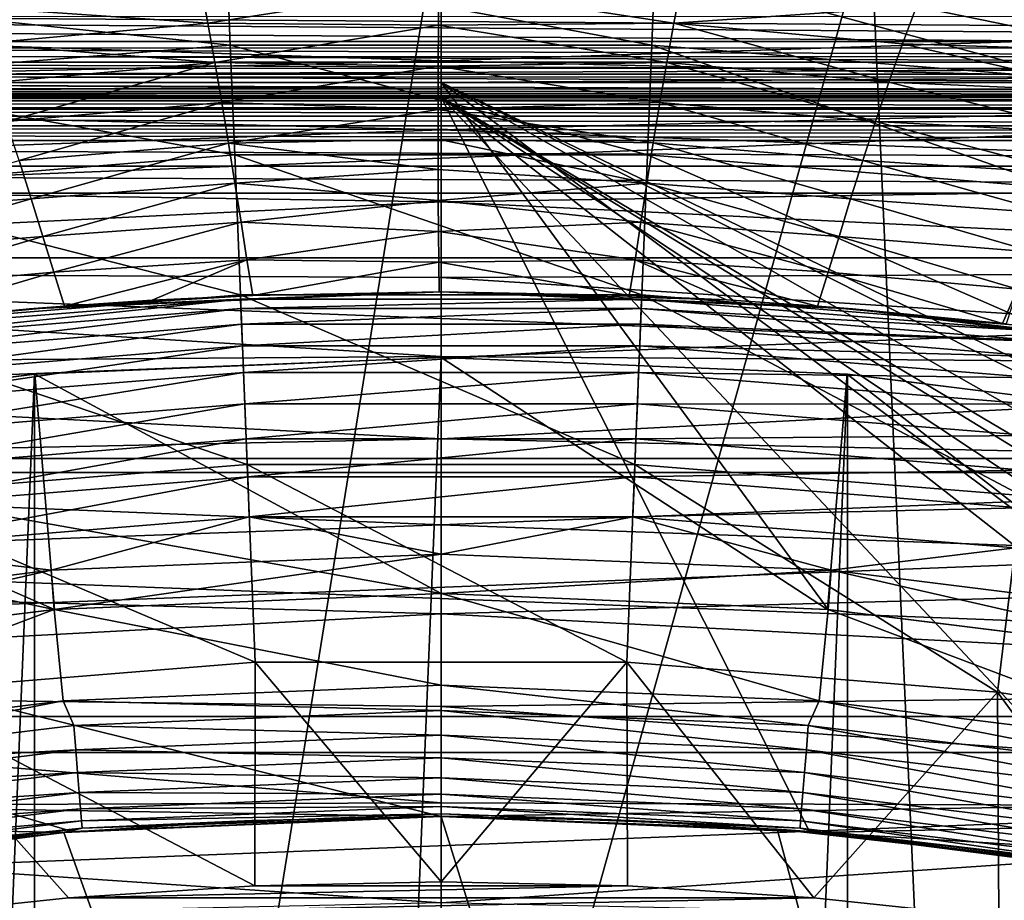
# Model space of a CAD drawing. Header units: metres. Extents: x -104 to 104, y -68 to 90.
# Tile 573 of 656: x -1.61 to 2.15, y 60.97 to 64.32. Entities that reach past the tile are written whole.
import ezdxf

# ---------------------------------------------------------------- set-up
doc = ezdxf.new("R2010")
doc.units = ezdxf.units.M
doc.layers.add('solid_FIT-BATH-153_SW0002', color=7, linetype='CONTINUOUS')

msp = doc.modelspace()

# ---------------------------------------------------------------- linework, layer by layer
at = {"layer": 'solid_FIT-BATH-153_SW0002'}
for points in [[(-2.257359, 50.785889, 69.796501), (0, 64.785889, 69.796501), (1.635596, 64.720512, 69.796501)], [(-2.257359, 50.785889, 69.796501), (-1.635596, 64.720512, 69.796501), (0, 64.785889, 69.796501)], [(-8.177424, 64.115921, 72.796501), (6.60119, 64.694809, 72.796501), (-6.600977, 64.694878, 72.796501)], [(-8.177424, 64.115921, 72.796501), (8.177627, 64.115837, 72.796501), (6.60119, 64.694809, 72.796501)], [(-2.257359, 50.785889, 69.796501), (1.635596, 64.720512, 69.796501), (2.257359, 50.785889, 69.796501)], [(2.257359, 50.785889, 69.796501), (1.635596, 64.720512, 69.796501), (3.258736, 64.525162, 69.796501)], [(-0.8158, 64.527611, 42.238136), (-2.441931, 64.396324, 42.238136), (-0.803678, 64.226738, 43.765839)], [(0.815623, 64.527618, 42.238136), (-0.8158, 64.527611, 42.238136), (0.803495, 64.226746, 43.765839)], [(-0.8158, 64.527611, 42.238136), (-0.803678, 64.226738, 43.765839), (0.803495, 64.226746, 43.765839)], [(0.815623, 64.527618, 42.238136), (0.803495, 64.226746, 43.765839), (2.405457, 64.097427, 43.765839)], [(2.441756, 64.396347, 42.238136), (0.815623, 64.527618, 42.238136), (2.405457, 64.097427, 43.765839)], [(-0.916108, 64.453178, 15.479861), (-0.88883, 64.3097, 15.791153), (-1.814317, 64.373672, 15.449546)], [(-0.008679, 64.448135, 15.625642), (-0.88883, 64.3097, 15.791153), (-0.916108, 64.453178, 15.479861)], [(-0.008679, 64.448135, 15.625642), (-0.010332, 64.302269, 15.935109), (-0.88883, 64.3097, 15.791153)], [(0.887747, 64.309875, 15.790996), (-0.010332, 64.302269, 15.935109), (-0.008679, 64.448135, 15.625642)], [(0.887747, 64.309875, 15.790996), (-0.008679, 64.448135, 15.625642), (0.914991, 64.453339, 15.479716)], [(0.887747, 64.309875, 15.790996), (0.914991, 64.453339, 15.479716), (1.813315, 64.373795, 15.449553)], [(-10.976793, 64.393181, 8.345757), (-10.976794, 64.239769, 8.308927), (10.978246, 64.239754, 8.308709)], [(-10.976793, 64.393181, 8.345757), (10.978246, 64.239754, 8.308709), (10.978247, 64.393227, 8.345576)], [(-5.332664, 64.344894, -21.909096), (0, 64.415512, -21.900635), (0, 64.166389, -21.980776)], [(-2.441931, 64.396324, 42.238136), (-2.405639, 64.097412, 43.765839), (-0.803678, 64.226738, 43.765839)], [(0, 64.166389, -21.980776), (0, 64.415512, -21.900635), (5.333533, 64.344887, -21.909094)], [(11.037745, 64.215286, 1.284117), (-11.037715, 64.215981, 1.28398), (-11.037706, 64.369904, 1.246846)], [(11.03771, 64.369339, 1.246873), (11.037745, 64.215286, 1.284117), (-11.037706, 64.369904, 1.246846)], [(-0.88883, 64.3097, 15.791153), (-1.760756, 64.231087, 15.752995), (-1.814317, 64.373672, 15.449546)], [(0.887747, 64.309875, 15.790996), (1.813315, 64.373795, 15.449553), (1.759785, 64.231209, 15.753007)], [(1.759785, 64.231209, 15.753007), (1.813315, 64.373795, 15.449553), (2.646739, 64.203125, 15.546962)], [(1.813315, 64.373795, 15.449553), (2.733684, 64.354385, 15.231248), (2.646739, 64.203125, 15.546962)], [(-11.032995, 64.334984, -4.654851), (-11.033005, 64.182518, -4.691236), (11.03304, 64.181854, -4.691393)], [(-11.032995, 64.334984, -4.654851), (11.03304, 64.181854, -4.691393), (11.033002, 64.334267, -4.65492)], [(-5.332664, 64.037788, -22.00235), (-5.332664, 64.344894, -21.909096), (0, 64.166389, -21.980776)], [(0, 64.166389, -21.980776), (5.333533, 64.344887, -21.909094), (5.333454, 64.037773, -22.002348)], [(-0.88883, 64.3097, 15.791153), (-0.861987, 64.160263, 16.10125), (-1.760756, 64.231087, 15.752995)], [(-0.010332, 64.302269, 15.935109), (-0.861987, 64.160263, 16.10125), (-0.88883, 64.3097, 15.791153)], [(-0.010332, 64.302269, 15.935109), (-0.011332, 64.145615, 16.252737), (-0.861987, 64.160263, 16.10125)], [(0.860938, 64.160446, 16.101078), (-0.011332, 64.145615, 16.252737), (-0.010332, 64.302269, 15.935109)], [(0.860938, 64.160446, 16.101078), (-0.010332, 64.302269, 15.935109), (0.887747, 64.309875, 15.790996)], [(0.860938, 64.160446, 16.101078), (0.887747, 64.309875, 15.790996), (1.707561, 64.084511, 16.055967)], [(0.887747, 64.309875, 15.790996), (1.759785, 64.231209, 15.753007), (1.707561, 64.084511, 16.055967)], [(-10.976794, 64.239769, 8.308927), (-10.976795, 64.161942, 8.299744), (10.978245, 64.16188, 8.299514)], [(-10.976794, 64.239769, 8.308927), (10.978245, 64.16188, 8.299514), (10.978246, 64.239754, 8.308709)], [(11.037766, 64.137054, 1.293429), (-11.037719, 64.137924, 1.293246), (-11.037715, 64.215981, 1.28398)], [(11.037745, 64.215286, 1.284117), (11.037766, 64.137054, 1.293429), (-11.037715, 64.215981, 1.28398)], [(-0.803678, 64.226738, 43.765839), (-2.405639, 64.097412, 43.765839), (-0.786801, 63.808029, 45.265484)], [(-0.861987, 64.160263, 16.10125), (-1.708502, 64.084389, 16.055956), (-1.760756, 64.231087, 15.752995)], [(0.803495, 64.226746, 43.765839), (-0.803678, 64.226738, 43.765839), (0.786625, 63.808037, 45.265484)], [(-0.803678, 64.226738, 43.765839), (-0.786801, 63.808029, 45.265484), (0.786625, 63.808037, 45.265484)], [(0.803495, 64.226746, 43.765839), (0.786625, 63.808037, 45.265484), (2.35495, 63.681435, 45.265484)], [(2.405457, 64.097427, 43.765839), (0.803495, 64.226746, 43.765839), (2.35495, 63.681435, 45.265484)], [(1.707561, 64.084511, 16.055967), (1.759785, 64.231209, 15.753007), (2.562522, 64.048409, 15.863094)], [(1.759785, 64.231209, 15.753007), (2.646739, 64.203125, 15.546962), (2.562522, 64.048409, 15.863094)], [(-11.033005, 64.182518, -4.691236), (-11.03301, 64.105179, -4.700315), (11.033063, 64.10453, -4.70052)], [(-11.033005, 64.182518, -4.691236), (11.033063, 64.10453, -4.70052), (11.03304, 64.181854, -4.691393)], [(-10.976795, 64.161942, 8.299744), (-10.976818, 64.083908, 8.296501), (10.978245, 64.16188, 8.299514)], [(10.978245, 64.16188, 8.299514), (-10.976818, 64.083908, 8.296501), (0.000727, 64.083694, 8.296501)], [(-5.332664, 64.037788, -22.00235), (0, 64.166389, -21.980776), (0, 63.903728, -22.052151)], [(0, 63.903728, -22.052151), (0, 64.166389, -21.980776), (5.333454, 64.037773, -22.002348)], [(0.000727, 64.083694, 8.296501), (10.978271, 64.083855, 8.296501), (10.978245, 64.16188, 8.299514)], [(-11.037719, 64.137924, 1.293246), (0.000001, 64.059151, 1.296502), (-11.037795, 64.059425, 1.296502)], [(-11.037719, 64.137924, 1.293246), (11.037789, 64.058884, 1.296502), (0.000001, 64.059151, 1.296502)], [(11.037766, 64.137054, 1.293429), (11.037789, 64.058884, 1.296502), (-11.037719, 64.137924, 1.293246)], [(-0.861987, 64.160263, 16.10125), (-1.657857, 63.935608, 16.358994), (-1.708502, 64.084389, 16.055956)], [(-0.861987, 64.160263, 16.10125), (-0.83577, 64.007263, 16.410706), (-1.657857, 63.935608, 16.358994)], [(-0.011332, 64.145615, 16.252737), (-0.83577, 64.007263, 16.410706), (-0.861987, 64.160263, 16.10125)], [(-0.011332, 64.145615, 16.252737), (-0.011631, 63.981316, 16.57745), (-0.83577, 64.007263, 16.410706)], [(0.834753, 64.007462, 16.410519), (-0.011631, 63.981316, 16.57745), (-0.011332, 64.145615, 16.252737)], [(0.834753, 64.007462, 16.410519), (-0.011332, 64.145615, 16.252737), (0.860938, 64.160446, 16.101078)], [(0.834753, 64.007462, 16.410519), (0.860938, 64.160446, 16.101078), (1.656944, 63.93573, 16.359009)], [(0.860938, 64.160446, 16.101078), (1.707561, 64.084511, 16.055967), (1.656944, 63.93573, 16.359009)], [(-11.03301, 64.105179, -4.700315), (-11.033093, 64.027672, -4.703498), (0, 64.027351, -4.703498)], [(0, 64.027351, -4.703498), (11.033089, 64.027031, -4.703498), (-11.03301, 64.105179, -4.700315)], [(-11.03301, 64.105179, -4.700315), (11.033089, 64.027031, -4.703498), (11.033063, 64.10453, -4.70052)], [(-9.703599, 63.415478, 72.796501), (8.177627, 64.115837, 72.796501), (-8.177424, 64.115921, 72.796501)], [(-9.703599, 63.415478, 72.796501), (9.703791, 63.415382, 72.796501), (8.177627, 64.115837, 72.796501)], [(-2.405639, 64.097412, 43.765839), (-2.355125, 63.681416, 45.265484), (-0.786801, 63.808029, 45.265484)], [(-11.689795, 64.034653, 1.296502), (-11.611694, 64.049644, 1.296502), (11.689795, 64.034653, 1.296502)], [(0.000001, 64.059151, 1.296502), (11.611693, 64.049644, 1.296502), (-11.611694, 64.049644, 1.296502)], [(-11.611694, 64.049644, 1.296502), (-11.551577, 64.057297, 1.296502), (0.000001, 64.059151, 1.296502)], [(-11.611694, 64.049644, 1.296502), (11.611693, 64.049644, 1.296502), (11.689795, 64.034653, 1.296502)], [(-11.037795, 64.059425, 1.296502), (0.000001, 64.059151, 1.296502), (-11.551577, 64.057297, 1.296502)], [(0, 62.135887, 8.296501), (0.000727, 64.083694, 8.296501), (-10.976818, 64.083908, 8.296501)], [(-1.475558, 62.074753, 8.296501), (0, 62.135887, 8.296501), (-10.976818, 64.083908, 8.296501)], [(-2.937748, 61.892403, 8.296501), (-1.475558, 62.074753, 8.296501), (-10.976818, 64.083908, 8.296501)], [(0, 62.135887, 8.296501), (1.475564, 62.074753, 8.296501), (0.000727, 64.083694, 8.296501)], [(0.000001, 64.059151, 1.296502), (11.551576, 64.057297, 1.296502), (11.611693, 64.049644, 1.296502)], [(11.551576, 64.057297, 1.296502), (0.000001, 64.059151, 1.296502), (11.037789, 64.058884, 1.296502)], [(7.170177, 60.632389, 8.296501), (10.978271, 64.083855, 8.296501), (0.000727, 64.083694, 8.296501)], [(5.796449, 61.168476, 8.296501), (7.170177, 60.632389, 8.296501), (0.000727, 64.083694, 8.296501)], [(4.381793, 61.58971, 8.296501), (5.796449, 61.168476, 8.296501), (0.000727, 64.083694, 8.296501)], [(2.937759, 61.892403, 8.296501), (4.381793, 61.58971, 8.296501), (0.000727, 64.083694, 8.296501)], [(1.475564, 62.074753, 8.296501), (2.937759, 61.892403, 8.296501), (0.000727, 64.083694, 8.296501)], [(1.656944, 63.93573, 16.359009), (1.707561, 64.084511, 16.055967), (2.481504, 63.892338, 16.180325)], [(1.707561, 64.084511, 16.055967), (2.562522, 64.048409, 15.863094), (2.481504, 63.892338, 16.180325)], [(-11.843823, 63.987686, 1.296502), (-11.76799, 64.013626, 1.296502), (11.843822, 63.987686, 1.296502)], [(-11.76799, 64.013626, 1.296502), (-11.712689, 64.029106, 1.296502), (11.767989, 64.013626, 1.296502)], [(-11.76799, 64.013626, 1.296502), (11.767989, 64.013626, 1.296502), (11.843822, 63.987686, 1.296502)], [(-11.712689, 64.029106, 1.296502), (-11.689795, 64.034653, 1.296502), (11.712689, 64.029106, 1.296502)], [(-11.712689, 64.029106, 1.296502), (11.712689, 64.029106, 1.296502), (11.767989, 64.013626, 1.296502)], [(-11.689795, 64.034653, 1.296502), (11.689795, 64.034653, 1.296502), (11.712689, 64.029106, 1.296502)], [(-11.033093, 64.027672, -4.703498), (-1.404878, 61.227699, -4.703498), (0, 61.285889, -4.703498)], [(0, 64.027351, -4.703498), (-11.033093, 64.027672, -4.703498), (0, 61.285889, -4.703498)], [(-11.033093, 64.027672, -4.703498), (-2.797163, 61.054115, -4.703498), (-1.404878, 61.227699, -4.703498)], [(-5.332664, 63.711903, -22.082918), (-5.332664, 64.037788, -22.00235), (0, 63.903728, -22.052151)], [(0, 63.903728, -22.052151), (5.333454, 64.037773, -22.002348), (5.333375, 63.711891, -22.082916)], [(0, 64.027351, -4.703498), (8.088888, 59.238121, -4.703498), (11.033089, 64.027031, -4.703498)], [(0, 64.027351, -4.703498), (6.827105, 59.854702, -4.703498), (8.088888, 59.238121, -4.703498)], [(0, 64.027351, -4.703498), (5.519039, 60.365028, -4.703498), (6.827105, 59.854702, -4.703498)], [(0, 64.027351, -4.703498), (4.172027, 60.765999, -4.703498), (5.519039, 60.365028, -4.703498)], [(0, 64.027351, -4.703498), (2.797179, 61.054111, -4.703498), (4.172027, 60.765999, -4.703498)], [(0, 64.027351, -4.703498), (1.404888, 61.227699, -4.703498), (2.797179, 61.054111, -4.703498)], [(0, 64.027351, -4.703498), (0, 61.285889, -4.703498), (1.404888, 61.227699, -4.703498)], [(-11.917938, 63.955936, 1.296502), (-11.857701, 63.982265, 1.296502), (11.917937, 63.955936, 1.296502)], [(-11.857701, 63.982265, 1.296502), (-11.843823, 63.987686, 1.296502), (11.8577, 63.982269, 1.296502)], [(-11.857701, 63.982265, 1.296502), (11.8577, 63.982269, 1.296502), (11.917937, 63.955936, 1.296502)], [(-11.843823, 63.987686, 1.296502), (11.843822, 63.987686, 1.296502), (11.8577, 63.982269, 1.296502)], [(-0.83577, 64.007263, 16.410706), (-1.609117, 63.786774, 16.662683), (-1.657857, 63.935608, 16.358994)], [(-0.83577, 64.007263, 16.410706), (-0.810367, 63.853092, 16.720072), (-1.609117, 63.786774, 16.662683)], [(-0.011631, 63.981316, 16.57745), (-0.810367, 63.853092, 16.720072), (-0.83577, 64.007263, 16.410706)], [(-0.011631, 63.981316, 16.57745), (-0.011523, 63.867985, 16.799995), (-0.810367, 63.853092, 16.720072)], [(0.80938, 63.853291, 16.71987), (-0.011631, 63.981316, 16.57745), (0.834753, 64.007462, 16.410519)], [(0.80938, 63.853291, 16.71987), (-0.011523, 63.867985, 16.799995), (-0.011631, 63.981316, 16.57745)], [(0.80938, 63.853291, 16.71987), (0.834753, 64.007462, 16.410519), (1.608231, 63.786892, 16.662697)], [(0.834753, 64.007462, 16.410519), (1.656944, 63.93573, 16.359009), (1.608231, 63.786892, 16.662697)], [(-11.987485, 63.919067, 1.296502), (-11.917938, 63.955936, 1.296502), (11.987484, 63.919067, 1.296502)], [(-11.917938, 63.955936, 1.296502), (11.917937, 63.955936, 1.296502), (11.987484, 63.919067, 1.296502)], [(-12.036322, 63.891548, 1.296502), (-11.987485, 63.919067, 1.296502), (12.036887, 63.89122, 1.296502)], [(-11.987485, 63.919067, 1.296502), (11.987484, 63.919067, 1.296502), (12.036887, 63.89122, 1.296502)], [(-5.332664, 63.711903, -22.082918), (0, 63.903728, -22.052151), (0, 63.628944, -22.114933)], [(0, 63.628944, -22.114933), (0, 63.903728, -22.052151), (5.333375, 63.711891, -22.082916)], [(1.608231, 63.786892, 16.662697), (1.656944, 63.93573, 16.359009), (2.404161, 63.737003, 16.499331)], [(1.656944, 63.93573, 16.359009), (2.481504, 63.892338, 16.180325), (2.404161, 63.737003, 16.499331)], [(-12.236362, 63.764492, 1.296502), (-12.085413, 63.862164, 1.296502), (12.236195, 63.764603, 1.296502)], [(-12.085413, 63.862164, 1.296502), (-12.036322, 63.891548, 1.296502), (12.08541, 63.862167, 1.296502)], [(-12.085413, 63.862164, 1.296502), (12.08541, 63.862167, 1.296502), (12.236195, 63.764603, 1.296502)], [(-12.036322, 63.891548, 1.296502), (12.036887, 63.89122, 1.296502), (12.08541, 63.862167, 1.296502)], [(-0.011523, 63.867985, 16.799995), (-0.011204, 63.751789, 17.029512), (-0.810367, 63.853092, 16.720072)], [(0.785005, 63.70034, 17.029682), (-0.011204, 63.751789, 17.029512), (-0.011523, 63.867985, 16.799995)], [(0.785005, 63.70034, 17.029682), (-0.011523, 63.867985, 16.799995), (0.80938, 63.853291, 16.71987)], [(-0.810367, 63.853092, 16.720072), (-1.562572, 63.639923, 16.96759), (-1.609117, 63.786774, 16.662683)], [(-0.810367, 63.853092, 16.720072), (-0.785962, 63.700142, 17.029902), (-1.562572, 63.639923, 16.96759)], [(-0.011204, 63.751789, 17.029512), (-0.785962, 63.700142, 17.029902), (-0.810367, 63.853092, 16.720072)], [(0.785005, 63.70034, 17.029682), (0.80938, 63.853291, 16.71987), (1.561711, 63.640038, 16.967602)], [(0.80938, 63.853291, 16.71987), (1.608231, 63.786892, 16.662697), (1.561711, 63.640038, 16.967602)], [(-0.786801, 63.808029, 45.265484), (-2.355125, 63.681416, 45.265484), (-0.76528, 63.274017, 46.727985)], [(-1.609117, 63.786774, 16.662683), (-1.562572, 63.639923, 16.96759), (-2.331738, 63.584415, 16.820652)], [(0.786625, 63.808037, 45.265484), (-0.786801, 63.808029, 45.265484), (0.765106, 63.274025, 46.727985)], [(-0.786801, 63.808029, 45.265484), (-0.76528, 63.274017, 46.727985), (0.765106, 63.274025, 46.727985)], [(0.786625, 63.808037, 45.265484), (0.765106, 63.274025, 46.727985), (2.290531, 63.150887, 46.727985)], [(2.35495, 63.681435, 45.265484), (0.786625, 63.808037, 45.265484), (2.290531, 63.150887, 46.727985)], [(1.561711, 63.640038, 16.967602), (1.608231, 63.786892, 16.662697), (2.330955, 63.584503, 16.82078)], [(1.608231, 63.786892, 16.662697), (2.404161, 63.737003, 16.499331), (2.330955, 63.584503, 16.82078)], [(-12.392232, 63.661777, 1.296502), (-12.236362, 63.764492, 1.296502), (12.392209, 63.661774, 1.296502)], [(-12.236362, 63.764492, 1.296502), (12.236195, 63.764603, 1.296502), (12.392209, 63.661774, 1.296502)], [(-0.011204, 63.751789, 17.029512), (-0.010655, 63.63377, 17.266481), (-0.785962, 63.700142, 17.029902)], [(0.785005, 63.70034, 17.029682), (-0.010655, 63.63377, 17.266481), (-0.011204, 63.751789, 17.029512)], [(-5.332664, 63.366482, -22.151985), (-5.332664, 63.711903, -22.082918), (0, 63.628944, -22.114933)], [(0, 63.628944, -22.114933), (5.333375, 63.711891, -22.082916), (5.333296, 63.366474, -22.151983)], [(-2.355125, 63.681416, 45.265484), (-2.290704, 63.150864, 46.727985), (-0.76528, 63.274017, 46.727985)], [(-0.785962, 63.700142, 17.029902), (-1.518486, 63.497097, 17.274271), (-1.562572, 63.639923, 16.96759)], [(-0.785962, 63.700142, 17.029902), (-0.762737, 63.550823, 17.340748), (-1.518486, 63.497097, 17.274271)], [(-0.010655, 63.63377, 17.266481), (-0.762737, 63.550823, 17.340748), (-0.785962, 63.700142, 17.029902)], [(0.761807, 63.551018, 17.340508), (-0.010655, 63.63377, 17.266481), (0.785005, 63.70034, 17.029682)], [(0.761807, 63.551018, 17.340508), (0.785005, 63.70034, 17.029682), (1.517648, 63.497208, 17.274281)], [(0.785005, 63.70034, 17.029682), (1.561711, 63.640038, 16.967602), (1.517648, 63.497208, 17.274281)], [(13.847528, 62.650154, 1.296502), (-13.847548, 62.6502, 1.296502), (-12.392232, 63.661777, 1.296502)], [(13.847528, 62.650154, 1.296502), (-12.392232, 63.661777, 1.296502), (12.392209, 63.661774, 1.296502)], [(-1.562572, 63.639923, 16.96759), (-2.263049, 63.436832, 17.145185), (-2.331738, 63.584415, 16.820652)], [(-1.562572, 63.639923, 16.96759), (-1.518486, 63.497097, 17.274271), (-2.263049, 63.436832, 17.145185)], [(1.517648, 63.497208, 17.274281), (1.561711, 63.640038, 16.967602), (2.262285, 63.436913, 17.145321)], [(1.561711, 63.640038, 16.967602), (2.330955, 63.584503, 16.82078), (2.262285, 63.436913, 17.145321)], [(-5.332664, 63.366482, -22.151985), (0, 63.628944, -22.114933), (0, 63.34029, -22.170143)], [(-0.010655, 63.63377, 17.266481), (-0.009827, 63.515717, 17.510321), (-0.762737, 63.550823, 17.340748)], [(0.761807, 63.551018, 17.340508), (-0.009827, 63.515717, 17.510321), (-0.010655, 63.63377, 17.266481)], [(0, 63.34029, -22.170143), (0, 63.628944, -22.114933), (5.333296, 63.366474, -22.151983)], [(-0.762737, 63.550823, 17.340748), (-1.47712, 63.360336, 17.583282), (-1.518486, 63.497097, 17.274271)], [(-0.762737, 63.550823, 17.340748), (-0.740869, 63.407543, 17.65316), (-1.47712, 63.360336, 17.583282)], [(-0.009827, 63.515717, 17.510321), (-0.740869, 63.407543, 17.65316), (-0.762737, 63.550823, 17.340748)], [(0.739965, 63.407734, 17.652901), (-0.009827, 63.515717, 17.510321), (0.761807, 63.551018, 17.340508)], [(0.739965, 63.407734, 17.652901), (0.761807, 63.551018, 17.340508), (1.476302, 63.360439, 17.58329)], [(0.761807, 63.551018, 17.340508), (1.517648, 63.497208, 17.274281), (1.476302, 63.360439, 17.58329)], [(-1.518486, 63.497097, 17.274271), (-2.199276, 63.296246, 17.47344), (-2.263049, 63.436832, 17.145185)], [(-1.518486, 63.497097, 17.274271), (-1.47712, 63.360336, 17.583282), (-2.199276, 63.296246, 17.47344)], [(-0.009827, 63.515717, 17.510321), (-0.008686, 63.399197, 17.761309), (-0.740869, 63.407543, 17.65316)], [(0.739965, 63.407734, 17.652901), (-0.008686, 63.399197, 17.761309), (-0.009827, 63.515717, 17.510321)], [(1.476302, 63.360439, 17.58329), (1.517648, 63.497208, 17.274281), (2.198532, 63.296314, 17.473583)], [(1.517648, 63.497208, 17.274281), (2.262285, 63.436913, 17.145321), (2.198532, 63.296314, 17.473583)], [(-11.172068, 62.596718, 72.796501), (9.703791, 63.415382, 72.796501), (-9.703599, 63.415478, 72.796501)], [(-11.172068, 62.596718, 72.796501), (11.172243, 62.596611, 72.796501), (9.703791, 63.415382, 72.796501)], [(-0.740869, 63.407543, 17.65316), (-1.436426, 63.231514, 17.893694), (-1.47712, 63.360336, 17.583282)], [(-0.740869, 63.407543, 17.65316), (-1.101164, 63.253952, 17.928802), (-1.436426, 63.231514, 17.893694)], [(-0.740869, 63.407543, 17.65316), (-0.717973, 63.272316, 17.964682), (-1.101164, 63.253952, 17.928802)], [(-0.008686, 63.399197, 17.761309), (-0.717973, 63.272316, 17.964682), (-0.740869, 63.407543, 17.65316)], [(-0.008686, 63.399197, 17.761309), (-0.007195, 63.285885, 18.019701), (-0.717973, 63.272316, 17.964682)], [(0.716997, 63.272354, 17.964464), (-0.008686, 63.399197, 17.761309), (0.739965, 63.407734, 17.652901)], [(0.716997, 63.272354, 17.964464), (-0.007195, 63.285885, 18.019701), (-0.008686, 63.399197, 17.761309)], [(1.087956, 63.254715, 17.929996), (0.716997, 63.272354, 17.964464), (0.739965, 63.407734, 17.652901)], [(0.739965, 63.407734, 17.652901), (1.476302, 63.360439, 17.58329), (1.435538, 63.231579, 17.893801)], [(1.087956, 63.254715, 17.929996), (0.739965, 63.407734, 17.652901), (1.435538, 63.231579, 17.893801)], [(-5.332664, 63.366482, -22.151985), (0, 63.34029, -22.170143), (0, 63.038773, -22.218214)], [(-5.332664, 63.000763, -22.210739), (-5.332664, 63.366482, -22.151985), (0, 63.038773, -22.218214)], [(-1.47712, 63.360336, 17.583282), (-2.141102, 63.164864, 17.806597), (-2.199276, 63.296246, 17.47344)], [(-1.47712, 63.360336, 17.583282), (-1.436426, 63.231514, 17.893694), (-2.141102, 63.164864, 17.806597)], [(0, 63.34029, -22.170143), (5.333296, 63.366474, -22.151983), (5.333218, 63.000755, -22.210737)], [(0, 63.038773, -22.218214), (0, 63.34029, -22.170143), (5.333218, 63.000755, -22.210737)], [(1.435538, 63.231579, 17.893801), (1.476302, 63.360439, 17.58329), (2.140491, 63.164932, 17.806702)], [(1.476302, 63.360439, 17.58329), (2.198532, 63.296314, 17.473583), (2.140491, 63.164932, 17.806702)], [(-0.76528, 63.274017, 46.727985), (-2.290704, 63.150864, 46.727985), (-0.739232, 62.627937, 48.144478)], [(-0.764565, 63.258373, 28.451694), (-1.569008, 63.220993, 28.296501), (0, 63.285889, 28.296501)], [(-0.003597, 63.285889, 23.158169), (0, 63.285889, 28.296501), (-1.569008, 63.220993, 28.296501)], [(-0.007195, 63.285885, 18.019701), (-0.003597, 63.285889, 23.158169), (-1.569008, 63.220993, 28.296501)], [(-0.717973, 63.272316, 17.964682), (-0.007195, 63.285885, 18.019701), (-1.569008, 63.220993, 28.296501)], [(-1.101164, 63.253952, 17.928802), (-0.717973, 63.272316, 17.964682), (-1.569008, 63.220993, 28.296501)], [(0.765106, 63.274025, 46.727985), (-0.76528, 63.274017, 46.727985), (0.739083, 62.627945, 48.144478)], [(-0.76528, 63.274017, 46.727985), (-0.739232, 62.627937, 48.144478), (0.739083, 62.627945, 48.144478)], [(0.764565, 63.258373, 28.451694), (-0.764565, 63.258373, 28.451694), (0, 63.285889, 28.296501)], [(0.716997, 63.272354, 17.964464), (-0.003597, 63.285889, 23.158169), (-0.007195, 63.285885, 18.019701)], [(0.716997, 63.272354, 17.964464), (0, 63.285889, 28.296501), (-0.003597, 63.285889, 23.158169)], [(1.569008, 63.220993, 28.296501), (0.764565, 63.258373, 28.451694), (0, 63.285889, 28.296501)], [(1.435538, 63.231579, 17.893801), (1.569008, 63.220993, 28.296501), (0, 63.285889, 28.296501)], [(1.087956, 63.254715, 17.929996), (1.435538, 63.231579, 17.893801), (0, 63.285889, 28.296501)], [(1.087956, 63.254715, 17.929996), (0, 63.285889, 28.296501), (0.716997, 63.272354, 17.964464)], [(0.765106, 63.274025, 46.727985), (0.739083, 62.627945, 48.144478), (2.212605, 62.508995, 48.144478)], [(2.290531, 63.150887, 46.727985), (0.765106, 63.274025, 46.727985), (2.212605, 62.508995, 48.144478)], [(2.154816, 63.163303, 17.804672), (2.140491, 63.164932, 17.806702), (2.198532, 63.296314, 17.473583)], [(-0.764565, 63.258373, 28.451694), (-2.288737, 63.13533, 28.451694), (-1.569008, 63.220993, 28.296501)], [(-2.284338, 63.099106, 28.604473), (-2.288737, 63.13533, 28.451694), (-0.764565, 63.258373, 28.451694)], [(-2.284338, 63.099106, 28.604473), (-0.764565, 63.258373, 28.451694), (-0.763096, 63.221912, 28.604473)], [(-2.141102, 63.164864, 17.806597), (-1.436426, 63.231514, 17.893694), (-1.569008, 63.220993, 28.296501)], [(-1.436426, 63.231514, 17.893694), (-1.101164, 63.253952, 17.928802), (-1.569008, 63.220993, 28.296501)], [(-0.763096, 63.221912, 28.604473), (-0.764565, 63.258373, 28.451694), (0.764565, 63.258373, 28.451694)], [(-0.763096, 63.221912, 28.604473), (0.764565, 63.258373, 28.451694), (0.763096, 63.221912, 28.604473)], [(0.763096, 63.221912, 28.604473), (0.764565, 63.258373, 28.451694), (2.288737, 63.13533, 28.451694)], [(1.569008, 63.220993, 28.296501), (2.288737, 63.13533, 28.451694), (0.764565, 63.258373, 28.451694)], [(1.435538, 63.231579, 17.893801), (2.140491, 63.164932, 17.806702), (1.569008, 63.220993, 28.296501)], [(-2.288737, 63.13533, 28.451694), (-3.127297, 63.026752, 28.296501), (-1.569008, 63.220993, 28.296501)], [(-2.141102, 63.164864, 17.806597), (-1.569008, 63.220993, 28.296501), (-3.127297, 63.026752, 28.296501)], [(-2.284338, 63.099106, 28.604473), (-0.763096, 63.221912, 28.604473), (-2.277111, 63.039581, 28.749653)], [(-0.763096, 63.221912, 28.604473), (-0.760681, 63.162003, 28.749653), (-2.277111, 63.039581, 28.749653)], [(-0.763096, 63.221912, 28.604473), (0.763096, 63.221912, 28.604473), (-0.760681, 63.162003, 28.749653)], [(0.763096, 63.221912, 28.604473), (0.760681, 63.162003, 28.749653), (-0.760681, 63.162003, 28.749653)], [(0.763096, 63.221912, 28.604473), (2.284338, 63.099106, 28.604473), (0.760681, 63.162003, 28.749653)], [(0.763096, 63.221912, 28.604473), (2.288737, 63.13533, 28.451694), (2.284338, 63.099106, 28.604473)], [(1.569008, 63.220993, 28.296501), (3.127297, 63.026752, 28.296501), (2.288737, 63.13533, 28.451694)], [(2.831393, 63.073734, 17.70046), (3.127297, 63.026752, 28.296501), (1.569008, 63.220993, 28.296501)], [(2.154816, 63.163303, 17.804672), (2.831393, 63.073734, 17.70046), (1.569008, 63.220993, 28.296501)], [(2.154816, 63.163303, 17.804672), (1.569008, 63.220993, 28.296501), (2.140491, 63.164932, 17.806702)], [(-2.290704, 63.150864, 46.727985), (-2.212753, 62.508976, 48.144478), (-0.739232, 62.627937, 48.144478)], [(-2.277111, 63.039581, 28.749653), (-0.760681, 63.162003, 28.749653), (-2.267232, 62.958225, 28.883652)], [(-0.760681, 63.162003, 28.749653), (-0.757381, 63.080112, 28.883652), (-2.267232, 62.958225, 28.883652)], [(-0.760681, 63.162003, 28.749653), (0.760681, 63.162003, 28.749653), (-0.757381, 63.080112, 28.883652)], [(0.760681, 63.162003, 28.749653), (0.757381, 63.080112, 28.883652), (-0.757381, 63.080112, 28.883652)], [(0.760681, 63.162003, 28.749653), (2.277111, 63.039581, 28.749653), (0.757381, 63.080112, 28.883652)], [(2.284338, 63.099106, 28.604473), (2.277111, 63.039581, 28.749653), (0.760681, 63.162003, 28.749653)], [(-2.267232, 62.958225, 28.883652), (-0.757381, 63.080112, 28.883652), (-2.254946, 62.85704, 29.003164)], [(-0.757381, 63.080112, 28.883652), (-0.753277, 62.978268, 29.003164), (-2.254946, 62.85704, 29.003164)], [(-0.757381, 63.080112, 28.883652), (0.757381, 63.080112, 28.883652), (-0.753277, 62.978268, 29.003164)], [(0.757381, 63.080112, 28.883652), (0.753277, 62.978268, 29.003164), (-0.753277, 62.978268, 29.003164)], [(0.757381, 63.080112, 28.883652), (2.267232, 62.958225, 28.883652), (0.753277, 62.978268, 29.003164)], [(2.277111, 63.039581, 28.749653), (2.267232, 62.958225, 28.883652), (0.757381, 63.080112, 28.883652)], [(-5.332664, 63.000763, -22.210739), (0, 63.038773, -22.218214), (0, 62.724861, -22.259794)], [(-1.54966, 25.600069, 37.479431), (0, 63.035889, 37.479431), (0, 25.535889, 37.479431)], [(-1.54966, 62.971706, 37.479431), (0, 63.035889, 36.796501), (0, 63.035889, 37.479431)], [(-1.54966, 62.971706, 37.479431), (0, 63.035889, 37.479431), (-1.54966, 25.600069, 37.479431)], [(-1.548431, 62.97184, 36.796501), (0, 63.035889, 36.796501), (-1.54966, 62.971706, 37.479431)], [(0, 62.135887, 35.896503), (0, 63.035889, 36.796501), (-1.548431, 62.97184, 36.796501)], [(0, 62.724861, -22.259794), (0, 63.038773, -22.218214), (5.333218, 63.000755, -22.210737)], [(0, 25.535889, 37.479431), (0, 63.035889, 37.479431), (1.54966, 62.971706, 37.479431)], [(1.548431, 62.97184, 36.796501), (1.54966, 62.971706, 37.479431), (0, 63.035889, 37.479431)], [(0, 63.035889, 36.796501), (1.548431, 62.97184, 36.796501), (0, 63.035889, 37.479431)], [(1.474077, 62.074917, 35.896503), (1.548431, 62.97184, 36.796501), (0, 63.035889, 36.796501)], [(1.474077, 62.074917, 35.896503), (0, 63.035889, 36.796501), (0, 62.135887, 35.896503)], [(-5.332664, 62.613983, -22.260363), (-5.332664, 63.000763, -22.210739), (0, 62.724861, -22.259794)], [(0, 62.724861, -22.259794), (5.333218, 63.000755, -22.210737), (5.333138, 62.613976, -22.260361)], [(-3.086262, 62.780144, 36.796501), (-1.548431, 62.97184, 36.796501), (-3.085949, 62.780117, 37.479431)], [(-1.474077, 62.074917, 35.896503), (-1.548431, 62.97184, 36.796501), (-3.086262, 62.780144, 36.796501)], [(-1.548431, 62.97184, 36.796501), (-1.54966, 62.971706, 37.479431), (-3.085949, 62.780117, 37.479431)], [(-1.54966, 62.971706, 37.479431), (-1.54966, 25.600069, 37.479431), (-3.085949, 25.791658, 37.479431)], [(-1.54966, 62.971706, 37.479431), (-3.085949, 25.791658, 37.479431), (-3.085949, 62.780117, 37.479431)], [(-2.254946, 62.85704, 29.003164), (-0.753277, 62.978268, 29.003164), (-2.240556, 62.738525, 29.105242)], [(-0.753277, 62.978268, 29.003164), (-0.74847, 62.858978, 29.105242), (-2.240556, 62.738525, 29.105242)], [(-1.474077, 62.074917, 35.896503), (0, 62.135887, 35.896503), (-1.548431, 62.97184, 36.796501)], [(-0.753277, 62.978268, 29.003164), (0.753277, 62.978268, 29.003164), (-0.74847, 62.858978, 29.105242)], [(0.753277, 62.978268, 29.003164), (0.74847, 62.858978, 29.105242), (-0.74847, 62.858978, 29.105242)], [(0, 25.535889, 37.479431), (1.54966, 62.971706, 37.479431), (1.54966, 25.600069, 37.479431)], [(0.753277, 62.978268, 29.003164), (2.254946, 62.85704, 29.003164), (0.74847, 62.858978, 29.105242)], [(2.267232, 62.958225, 28.883652), (2.254946, 62.85704, 29.003164), (0.753277, 62.978268, 29.003164)], [(1.474077, 62.074917, 35.896503), (2.938078, 61.892426, 35.896503), (1.548431, 62.97184, 36.796501)], [(1.548431, 62.97184, 36.796501), (3.085949, 62.780117, 37.479431), (1.54966, 62.971706, 37.479431)], [(1.548431, 62.97184, 36.796501), (3.086262, 62.780144, 36.796501), (3.085949, 62.780117, 37.479431)], [(2.938078, 61.892426, 35.896503), (3.086262, 62.780144, 36.796501), (1.548431, 62.97184, 36.796501)], [(1.54966, 25.600069, 37.479431), (1.54966, 62.971706, 37.479431), (3.085949, 62.780117, 37.479431)], [(-2.240556, 62.738525, 29.105242), (-0.74847, 62.858978, 29.105242), (-2.224416, 62.605606, 29.187365)], [(-0.74847, 62.858978, 29.105242), (-0.743079, 62.725193, 29.187365), (-2.224416, 62.605606, 29.187365)], [(-0.74847, 62.858978, 29.105242), (0.74847, 62.858978, 29.105242), (-0.743079, 62.725193, 29.187365)], [(0.74847, 62.858978, 29.105242), (0.743079, 62.725193, 29.187365), (-0.743079, 62.725193, 29.187365)], [(0.74847, 62.858978, 29.105242), (2.240556, 62.738525, 29.105242), (0.743079, 62.725193, 29.187365)], [(2.254946, 62.85704, 29.003164), (2.240556, 62.738525, 29.105242), (0.74847, 62.858978, 29.105242)], [(-2.938078, 61.892426, 35.896503), (-1.474077, 62.074917, 35.896503), (-3.086262, 62.780144, 36.796501)], [(1.54966, 25.600069, 37.479431), (3.085949, 62.780117, 37.479431), (3.085949, 25.791658, 37.479431)], [(2.240556, 62.738525, 29.105242), (2.224416, 62.605606, 29.187365), (0.743079, 62.725193, 29.187365)], [(-5.332664, 62.613983, -22.260363), (0, 62.724861, -22.259794), (0, 62.397804, -22.29566)], [(-2.224416, 62.605606, 29.187365), (-0.743079, 62.725193, 29.187365), (-2.206926, 62.461559, 29.247509)], [(-0.743079, 62.725193, 29.187365), (-0.737236, 62.580204, 29.247509), (-2.206926, 62.461559, 29.247509)], [(-0.743079, 62.725193, 29.187365), (0.743079, 62.725193, 29.187365), (-0.737236, 62.580204, 29.247509)], [(0.743079, 62.725193, 29.187365), (0.737236, 62.580204, 29.247509), (-0.737236, 62.580204, 29.247509)], [(0, 62.397804, -22.29566), (0, 62.724861, -22.259794), (5.333138, 62.613976, -22.260361)], [(0.743079, 62.725193, 29.187365), (2.224416, 62.605606, 29.187365), (0.737236, 62.580204, 29.247509)], [(15.220738, 61.528896, 1.296502), (-15.220758, 61.528942, 1.296502), (-13.847548, 62.6502, 1.296502)], [(13.847528, 62.650154, 1.296502), (15.220738, 61.528896, 1.296502), (-13.847548, 62.6502, 1.296502)], [(-0.739232, 62.627937, 48.144478), (-2.212753, 62.508976, 48.144478), (-0.708849, 61.873711, 49.506374)], [(0.739083, 62.627945, 48.144478), (-0.739232, 62.627937, 48.144478), (0.708677, 61.873718, 49.506374)], [(-0.739232, 62.627937, 48.144478), (-0.708849, 61.873711, 49.506374), (0.708677, 61.873718, 49.506374)], [(0.739083, 62.627945, 48.144478), (0.708677, 61.873718, 49.506374), (2.121606, 61.759663, 49.506374)], [(2.212605, 62.508995, 48.144478), (0.739083, 62.627945, 48.144478), (2.121606, 61.759663, 49.506374)], [(-12.570824, 61.666145, 72.796501), (11.172243, 62.596611, 72.796501), (-11.172068, 62.596718, 72.796501)], [(-12.570824, 61.666145, 72.796501), (12.570974, 61.666039, 72.796501), (11.172243, 62.596611, 72.796501)], [(-5.332664, 62.205318, -22.301901), (-5.332664, 62.613983, -22.260363), (0, 62.397804, -22.29566)], [(0, 62.397804, -22.29566), (5.333138, 62.613976, -22.260361), (5.33306, 62.205315, -22.301899)], [(2.224416, 62.605606, 29.187365), (2.206926, 62.461559, 29.247509), (0.737236, 62.580204, 29.247509)], [(-2.206926, 62.461559, 29.247509), (-0.737236, 62.580204, 29.247509), (-2.188516, 62.30994, 29.284189)], [(-0.737236, 62.580204, 29.247509), (-0.731086, 62.427597, 29.284189), (-2.188516, 62.30994, 29.284189)], [(-0.737236, 62.580204, 29.247509), (0.737236, 62.580204, 29.247509), (-0.731086, 62.427597, 29.284189)], [(0.737236, 62.580204, 29.247509), (0.731086, 62.427597, 29.284189), (-0.731086, 62.427597, 29.284189)], [(0.737236, 62.580204, 29.247509), (2.206926, 62.461559, 29.247509), (0.731086, 62.427597, 29.284189)], [(-2.212753, 62.508976, 48.144478), (-2.121778, 61.75964, 49.506374), (-0.708849, 61.873711, 49.506374)], [(2.212605, 62.508995, 48.144478), (2.121606, 61.759663, 49.506374), (3.520777, 61.53228, 49.506374)], [(2.206926, 62.461559, 29.247509), (2.188516, 62.30994, 29.284189), (0.731086, 62.427597, 29.284189)], [(-5.332664, 62.205318, -22.301901), (0, 62.397804, -22.29566), (0, 62.05759, -22.326311)], [(-2.188516, 62.30994, 29.284189), (-0.731086, 62.427597, 29.284189), (-1.487192, 62.224277, 29.296501)], [(-0.731086, 62.427597, 29.284189), (0.000016, 62.285889, 29.296501), (-1.487192, 62.224277, 29.296501)], [(-0.731086, 62.427597, 29.284189), (0.731086, 62.427597, 29.284189), (0.000016, 62.285889, 29.296501)], [(0, 62.05759, -22.326311), (0, 62.397804, -22.29566), (5.33306, 62.205315, -22.301899)], [(0.731086, 62.427597, 29.284189), (1.48722, 62.224277, 29.296501), (0.000016, 62.285889, 29.296501)], [(0.731086, 62.427597, 29.284189), (2.188516, 62.30994, 29.284189), (1.48722, 62.224277, 29.296501)], [(-2.188516, 62.30994, 29.284189), (-1.487192, 62.224277, 29.296501), (-2.963076, 62.040249, 29.296501)], [(-1.487192, 62.224277, 29.296501), (0.000016, 62.285889, 29.296501), (-1.475564, 62.074753, 29.296501)], [(0.000016, 62.285889, 29.296501), (0, 62.135887, 29.296501), (-1.475564, 62.074753, 29.296501)], [(0.000016, 62.285889, 29.296501), (1.48722, 62.224277, 29.296501), (0, 62.135887, 29.296501)], [(2.188516, 62.30994, 29.284189), (2.963098, 62.040245, 29.296501), (1.48722, 62.224277, 29.296501)], [(-2.963076, 62.040249, 29.296501), (-1.487192, 62.224277, 29.296501), (-2.937759, 61.892403, 29.296501)], [(-1.487192, 62.224277, 29.296501), (-1.475564, 62.074753, 29.296501), (-2.937759, 61.892403, 29.296501)], [(1.48722, 62.224277, 29.296501), (1.475558, 62.074753, 29.296501), (0, 62.135887, 29.296501)], [(1.48722, 62.224277, 29.296501), (2.937748, 61.892403, 29.296501), (1.475558, 62.074753, 29.296501)], [(1.48722, 62.224277, 29.296501), (2.963098, 62.040245, 29.296501), (2.937748, 61.892403, 29.296501)], [(-5.332664, 61.773853, -22.336157), (-5.332664, 62.205318, -22.301901), (0, 62.05759, -22.326311)], [(0, 62.05759, -22.326311), (5.33306, 62.205315, -22.301899), (5.332981, 61.773846, -22.336155)], [(-1.475564, 62.074753, 29.296501), (0, 62.135887, 29.296501), (-1.474077, 62.074917, 35.896503)], [(-1.475564, 62.074753, 7.096502), (0, 62.135887, 7.096502), (-1.475558, 62.074753, 8.296501)], [(0, 61.785889, 7.096502), (0, 62.135887, 7.096502), (-1.475564, 62.074753, 7.096502)], [(0, 62.135887, 7.096502), (0, 62.135887, 8.296501), (-1.475558, 62.074753, 8.296501)], [(0, 62.135887, 29.296501), (0, 62.135887, 35.896503), (-1.474077, 62.074917, 35.896503)], [(1.475558, 62.074753, 29.296501), (1.474077, 62.074917, 35.896503), (0, 62.135887, 35.896503)], [(0, 62.135887, 29.296501), (1.475558, 62.074753, 29.296501), (0, 62.135887, 35.896503)], [(1.475558, 62.074753, 7.096502), (1.475564, 62.074753, 8.296501), (0, 62.135887, 8.296501)], [(0, 62.135887, 7.096502), (1.475558, 62.074753, 7.096502), (0, 62.135887, 8.296501)], [(1.441468, 61.726505, 7.096502), (1.475558, 62.074753, 7.096502), (0, 62.135887, 7.096502)], [(0, 61.785889, 7.096502), (1.441468, 61.726505, 7.096502), (0, 62.135887, 7.096502)], [(-1.475564, 62.074753, 29.296501), (-1.474077, 62.074917, 35.896503), (-2.938078, 61.892426, 35.896503)], [(-2.937759, 61.892403, 29.296501), (-1.475564, 62.074753, 29.296501), (-2.938078, 61.892426, 35.896503)], [(-2.937759, 61.892403, 7.096502), (-1.475564, 62.074753, 7.096502), (-2.937748, 61.892403, 8.296501)], [(-2.873667, 61.548161, 7.096502), (-1.475564, 62.074753, 7.096502), (-2.937759, 61.892403, 7.096502)], [(-1.475564, 62.074753, 7.096502), (-1.475558, 62.074753, 8.296501), (-2.937748, 61.892403, 8.296501)], [(-2.873667, 61.548161, 7.096502), (-1.441504, 61.726501, 7.096502), (-1.475564, 62.074753, 7.096502)], [(-1.441504, 61.726501, 7.096502), (0, 61.785889, 7.096502), (-1.475564, 62.074753, 7.096502)], [(1.441468, 61.726505, 7.096502), (2.873614, 61.548172, 7.096502), (1.475558, 62.074753, 7.096502)], [(2.937748, 61.892403, 29.296501), (2.938078, 61.892426, 35.896503), (1.474077, 62.074917, 35.896503)], [(1.475558, 62.074753, 29.296501), (2.937748, 61.892403, 29.296501), (1.474077, 62.074917, 35.896503)], [(1.475558, 62.074753, 7.096502), (2.937748, 61.892403, 7.096502), (1.475564, 62.074753, 8.296501)], [(2.873614, 61.548172, 7.096502), (2.937748, 61.892403, 7.096502), (1.475558, 62.074753, 7.096502)], [(2.937748, 61.892403, 7.096502), (2.937759, 61.892403, 8.296501), (1.475564, 62.074753, 8.296501)], [(-5.332664, 61.773853, -22.336157), (0, 62.05759, -22.326311), (0, 61.704342, -22.352215)], [(0, 61.704342, -22.352215), (0, 62.05759, -22.326311), (5.332981, 61.773846, -22.336155)], [(-0.708849, 61.873711, 49.506374), (-2.121778, 61.75964, 49.506374), (-0.710488, 61.020741, 50.796501)], [(-0.708849, 61.873711, 49.506374), (-0.710488, 61.020741, 50.796501), (0.000062, 61.035889, 50.796501)], [(0.708677, 61.873718, 49.506374), (-0.708849, 61.873711, 49.506374), (0.000062, 61.035889, 50.796501)], [(0.708677, 61.873718, 49.506374), (0.000062, 61.035889, 50.796501), (0.710579, 61.020744, 50.796501)], [(0.708677, 61.873718, 49.506374), (0.710579, 61.020744, 50.796501), (1.420886, 60.975456, 50.796501)], [(2.121606, 61.759663, 49.506374), (0.708677, 61.873718, 49.506374), (1.420886, 60.975456, 50.796501)], [(-5.332664, 61.773853, -22.336157), (0, 61.704342, -22.352215), (0, 61.337532, -22.373878)], [(-5.332664, 61.318649, -22.363905), (-5.332664, 61.773853, -22.336157), (0, 61.337532, -22.373878)], [(-2.121778, 61.75964, 49.506374), (-2.12729, 60.900249, 50.796501), (-1.420857, 60.975456, 50.796501)], [(-2.121778, 61.75964, 49.506374), (-1.420857, 60.975456, 50.796501), (-0.710488, 61.020741, 50.796501)], [(0, 61.688919, 7.087009), (0, 61.785889, 7.096502), (-1.441504, 61.726501, 7.096502)], [(1.400362, 61.632488, 7.087009), (1.441468, 61.726505, 7.096502), (0, 61.785889, 7.096502)], [(0, 61.688919, 7.087009), (1.400362, 61.632488, 7.087009), (0, 61.785889, 7.096502)], [(0, 61.704342, -22.352215), (5.332981, 61.773846, -22.336155), (5.332902, 61.318642, -22.363905)], [(2.121606, 61.759663, 49.506374), (1.420886, 60.975456, 50.796501), (2.127278, 60.900249, 50.796501)], [(2.121606, 61.759663, 49.506374), (2.127278, 60.900249, 50.796501), (2.830508, 60.794914, 50.796501)], [(3.520777, 61.53228, 49.506374), (2.121606, 61.759663, 49.506374), (2.830508, 60.794914, 50.796501)], [(-2.791643, 61.463554, 7.087009), (-1.441504, 61.726501, 7.096502), (-2.873667, 61.548161, 7.096502)], [(-1.400362, 61.632488, 7.087009), (-1.441504, 61.726501, 7.096502), (-2.791643, 61.463554, 7.087009)], [(-1.400362, 61.632488, 7.087009), (0, 61.688919, 7.087009), (-1.441504, 61.726501, 7.096502)], [(1.400362, 61.632488, 7.087009), (2.791643, 61.463554, 7.087009), (1.441468, 61.726505, 7.096502)], [(2.791643, 61.463554, 7.087009), (2.873614, 61.548172, 7.096502), (1.441468, 61.726505, 7.096502)], [(-1.400362, 61.632488, 7.087009), (0, 61.595001, 7.058629), (0, 61.688919, 7.087009)], [(0, 61.337532, -22.373878), (0, 61.704342, -22.352215), (5.332902, 61.318642, -22.363905)], [(1.392805, 61.538872, 7.058629), (1.400362, 61.632488, 7.087009), (0, 61.688919, 7.087009)], [(1.392805, 61.538872, 7.058629), (0, 61.688919, 7.087009), (0, 61.595001, 7.058629)], [(-13.892203, 60.629307, 72.796501), (12.570974, 61.666039, 72.796501), (-12.570824, 61.666145, 72.796501)], [(-13.892203, 60.629307, 72.796501), (13.892327, 60.629204, 72.796501), (12.570974, 61.666039, 72.796501)], [(-1.400362, 61.632488, 7.087009), (-2.791643, 61.463554, 7.087009), (-1.392805, 61.538872, 7.058629)], [(-1.400362, 61.632488, 7.087009), (-1.392805, 61.538872, 7.058629), (0, 61.595001, 7.058629)], [(2.776577, 61.37085, 7.058629), (1.400362, 61.632488, 7.087009), (1.392805, 61.538872, 7.058629)], [(2.776577, 61.37085, 7.058629), (2.791643, 61.463554, 7.087009), (1.400362, 61.632488, 7.087009)], [(-1.392805, 61.538872, 7.058629), (0, 61.50843, 7.012455), (0, 61.595001, 7.058629)], [(0, 61.595001, 7.058629), (0, 61.50843, 7.012455), (1.385839, 61.452583, 7.012455)], [(1.392805, 61.538872, 7.058629), (0, 61.595001, 7.058629), (1.385839, 61.452583, 7.012455)], [(-2.791643, 61.463554, 7.087009), (-2.776577, 61.37085, 7.058629), (-1.392805, 61.538872, 7.058629)], [(-1.392805, 61.538872, 7.058629), (-2.776577, 61.37085, 7.058629), (-1.385839, 61.452583, 7.012455)], [(-1.392805, 61.538872, 7.058629), (-1.385839, 61.452583, 7.012455), (0, 61.50843, 7.012455)], [(1.392805, 61.538872, 7.058629), (1.385839, 61.452583, 7.012455), (2.76269, 61.2854, 7.012455)], [(2.776577, 61.37085, 7.058629), (1.392805, 61.538872, 7.058629), (2.76269, 61.2854, 7.012455)], [(0, 61.285889, 1.296502), (-15.220758, 61.528942, 1.296502), (15.220738, 61.528896, 1.296502)], [(-1.443124, 61.224487, 1.296502), (-2.872905, 61.041298, 1.296502), (-15.220758, 61.528942, 1.296502)], [(0, 61.285889, 1.296502), (-1.443124, 61.224487, 1.296502), (-15.220758, 61.528942, 1.296502)], [(-1.385839, 61.452583, 7.012455), (0, 61.432545, 6.950263), (0, 61.50843, 7.012455)], [(1.443118, 61.224487, 1.296502), (0, 61.285889, 1.296502), (15.220738, 61.528896, 1.296502)], [(0, 61.50843, 7.012455), (0, 61.432545, 6.950263), (1.379732, 61.376942, 6.950263)], [(1.385839, 61.452583, 7.012455), (0, 61.50843, 7.012455), (1.379732, 61.376942, 6.950263)], [(1.443118, 61.224487, 1.296502), (15.220738, 61.528896, 1.296502), (16.506964, 60.302204, 1.296502)], [(-2.776577, 61.37085, 7.058629), (-2.76269, 61.2854, 7.012455), (-1.385839, 61.452583, 7.012455)], [(-1.385839, 61.452583, 7.012455), (-2.76269, 61.2854, 7.012455), (-1.379732, 61.376942, 6.950263)], [(-1.385839, 61.452583, 7.012455), (-1.379732, 61.376942, 6.950263), (0, 61.432545, 6.950263)], [(-1.379732, 61.376942, 6.950263), (0, 61.370262, 6.87445), (0, 61.432545, 6.950263)], [(0, 61.432545, 6.950263), (0, 61.370262, 6.87445), (1.374721, 61.314861, 6.87445)], [(1.379732, 61.376942, 6.950263), (0, 61.432545, 6.950263), (1.374721, 61.314861, 6.87445)], [(1.385839, 61.452583, 7.012455), (1.379732, 61.376942, 6.950263), (2.750517, 61.210499, 6.950263)], [(2.76269, 61.2854, 7.012455), (1.385839, 61.452583, 7.012455), (2.750517, 61.210499, 6.950263)], [(-2.76269, 61.2854, 7.012455), (-2.750517, 61.210499, 6.950263), (-1.379732, 61.376942, 6.950263)], [(-1.379732, 61.376942, 6.950263), (-2.750517, 61.210499, 6.950263), (-1.374721, 61.314861, 6.87445)], [(-1.379732, 61.376942, 6.950263), (-1.374721, 61.314861, 6.87445), (0, 61.370262, 6.87445)], [(-1.374721, 61.314861, 6.87445), (0, 61.323986, 6.787934), (0, 61.370262, 6.87445)], [(0, 61.370262, 6.87445), (0, 61.323986, 6.787934), (1.370997, 61.268738, 6.787934)], [(1.374721, 61.314861, 6.87445), (0, 61.370262, 6.87445), (1.370997, 61.268738, 6.787934)], [(1.379732, 61.376942, 6.950263), (1.374721, 61.314861, 6.87445), (2.740526, 61.149025, 6.87445)], [(2.750517, 61.210499, 6.950263), (1.379732, 61.376942, 6.950263), (2.740526, 61.149025, 6.87445)], [(-5.332664, 61.318649, -22.363905), (0, 61.337532, -22.373878), (0, 60.956043, -22.391806)], [(-5.332664, 60.838779, -22.385927), (-5.332664, 61.318649, -22.363905), (0, 60.956043, -22.391806)], [(-2.750517, 61.210499, 6.950263), (-2.740526, 61.149025, 6.87445), (-1.374721, 61.314861, 6.87445)], [(-1.374721, 61.314861, 6.87445), (-2.740526, 61.149025, 6.87445), (-1.370997, 61.268738, 6.787934)], [(-1.374721, 61.314861, 6.87445), (-1.370997, 61.268738, 6.787934), (0, 61.323986, 6.787934)], [(-1.370997, 61.268738, 6.787934), (0, 61.295494, 6.694047), (0, 61.323986, 6.787934)], [(0, 60.956043, -22.391806), (0, 61.337532, -22.373878), (5.332902, 61.318642, -22.363905)], [(0, 61.323986, 6.787934), (0, 61.295494, 6.694047), (1.368705, 61.240337, 6.694047)], [(1.370997, 61.268738, 6.787934), (0, 61.323986, 6.787934), (1.368705, 61.240337, 6.694047)], [(0, 60.956043, -22.391806), (5.332902, 61.318642, -22.363905), (5.332823, 60.838776, -22.385927)], [(1.374721, 61.314861, 6.87445), (1.370997, 61.268738, 6.787934), (2.733103, 61.103348, 6.787934)], [(2.740526, 61.149025, 6.87445), (1.374721, 61.314861, 6.87445), (2.733103, 61.103348, 6.787934)], [(-1.441701, 61.224644, 6.596501), (-1.443124, 61.224487, 1.296502), (0, 61.285889, 1.296502)], [(-1.441701, 61.224644, 6.596501), (0, 61.285889, 1.296502), (-0.7215, 61.270569, 6.596501)], [(-1.43812, 61.224911, -6.203498), (9.643651, 30.285889, -6.203498), (0, 61.285889, -6.203498)], [(-1.43812, 61.224911, -6.203498), (0, 61.285889, -6.203498), (-1.404878, 61.227699, -4.703498)], [(0, 61.285889, -6.203498), (0, 61.285889, -4.703498), (-1.404878, 61.227699, -4.703498)], [(-1.370997, 61.268738, 6.787934), (-1.368705, 61.240337, 6.694047), (0, 61.295494, 6.694047)], [(-1.368705, 61.240337, 6.694047), (0, 61.285889, 6.596501), (0, 61.295494, 6.694047)], [(-0.7215, 61.270569, 6.596501), (0, 61.285889, 6.596501), (-1.368705, 61.240337, 6.694047)], [(-0.7215, 61.270569, 6.596501), (0, 61.285889, 1.296502), (0, 61.285889, 6.596501)], [(0, 61.295494, 6.694047), (0, 61.285889, 6.596501), (0.7215, 61.270569, 6.596502)], [(1.368705, 61.240337, 6.694047), (0, 61.295494, 6.694047), (0.7215, 61.270569, 6.596502)], [(0, 61.285889, 6.596501), (0, 61.285889, 1.296502), (1.443118, 61.224487, 1.296502)], [(0, 61.285889, 6.596501), (1.443118, 61.224487, 1.296502), (0.7215, 61.270569, 6.596502)], [(0, 61.285889, -6.203498), (9.643651, 30.285889, -6.203498), (1.28216, 61.237415, -6.203498)], [(1.28216, 61.237415, -6.203498), (1.404888, 61.227699, -4.703498), (0, 61.285889, -4.703498)], [(0, 61.285889, -6.203498), (1.28216, 61.237415, -6.203498), (0, 61.285889, -4.703498)], [(-2.740526, 61.149025, 6.87445), (-2.733103, 61.103348, 6.787934), (-1.370997, 61.268738, 6.787934)], [(-1.370997, 61.268738, 6.787934), (-2.733103, 61.103348, 6.787934), (-1.368705, 61.240337, 6.694047)], [(-2.733103, 61.103348, 6.787934), (-2.728533, 61.075226, 6.694047), (-1.368705, 61.240337, 6.694047)], [(-1.441701, 61.224644, 6.596501), (-1.368705, 61.240337, 6.694047), (-2.728533, 61.075226, 6.694047)], [(-1.441701, 61.224644, 6.596501), (-0.7215, 61.270569, 6.596501), (-1.368705, 61.240337, 6.694047)], [(0.7215, 61.270569, 6.596502), (1.443118, 61.224487, 1.296502), (1.441701, 61.224644, 6.596502)], [(1.368705, 61.240337, 6.694047), (0.7215, 61.270569, 6.596502), (1.441701, 61.224644, 6.596502)], [(1.28216, 61.237415, -6.203498), (9.643651, 30.285889, -6.203498), (2.55339, 61.092987, -6.203498)], [(1.28216, 61.237415, -6.203498), (2.55339, 61.092987, -6.203498), (1.404888, 61.227699, -4.703498)], [(1.370997, 61.268738, 6.787934), (1.368705, 61.240337, 6.694047), (2.728533, 61.075226, 6.694047)], [(1.368705, 61.240337, 6.694047), (1.441701, 61.224644, 6.596502), (2.159303, 61.148197, 6.596502)], [(2.728533, 61.075226, 6.694047), (1.368705, 61.240337, 6.694047), (2.159303, 61.148197, 6.596502)], [(2.733103, 61.103348, 6.787934), (1.370997, 61.268738, 6.787934), (2.728533, 61.075226, 6.694047)], [(-2.873014, 61.041359, 6.596502), (-2.872905, 61.041298, 1.296502), (-1.443124, 61.224487, 1.296502)], [(-2.873014, 61.041359, 6.596502), (-1.443124, 61.224487, 1.296502), (-2.159303, 61.148197, 6.596502)], [(-2.862983, 61.042995, -6.203498), (9.643651, 30.285889, -6.203498), (-1.43812, 61.224911, -6.203498)], [(-2.862983, 61.042995, -6.203498), (-1.43812, 61.224911, -6.203498), (-2.797163, 61.054115, -4.703498)], [(-1.43812, 61.224911, -6.203498), (-1.404878, 61.227699, -4.703498), (-2.797163, 61.054115, -4.703498)], [(-2.159303, 61.148197, 6.596502), (-1.441701, 61.224644, 6.596501), (-2.728533, 61.075226, 6.694047)], [(-2.159303, 61.148197, 6.596502), (-1.443124, 61.224487, 1.296502), (-1.441701, 61.224644, 6.596501)], [(2.55339, 61.092987, -6.203498), (2.797179, 61.054111, -4.703498), (1.404888, 61.227699, -4.703498)], [(1.441701, 61.224644, 6.596502), (1.443118, 61.224487, 1.296502), (2.159303, 61.148197, 6.596502)], [(2.872895, 61.041298, 1.296502), (1.443118, 61.224487, 1.296502), (16.506964, 60.302204, 1.296502)], [(2.159303, 61.148197, 6.596502), (1.443118, 61.224487, 1.296502), (2.872895, 61.041298, 1.296502)], [(-4.268853, 60.741177, -6.203498), (9.643651, 30.285889, -6.203498), (-2.862983, 61.042995, -6.203498)], [(0.710579, 61.020744, 50.796501), (-0.710488, 61.020741, 50.796501), (-1.420857, 60.975456, 50.796501)], [(1.420886, 60.975456, 50.796501), (0.710579, 61.020744, 50.796501), (-1.420857, 60.975456, 50.796501)], [(0.710579, 61.020744, 50.796501), (0.000062, 61.035889, 50.796501), (-0.710488, 61.020741, 50.796501)], [(1.420886, 60.975456, 50.796501), (-1.420857, 60.975456, 50.796501), (-2.12729, 60.900249, 50.796501)], [(2.127278, 60.900249, 50.796501), (1.420886, 60.975456, 50.796501), (-2.12729, 60.900249, 50.796501)]]:
    msp.add_3dface(points, dxfattribs=at)

doc.saveas('drawing.dxf')
